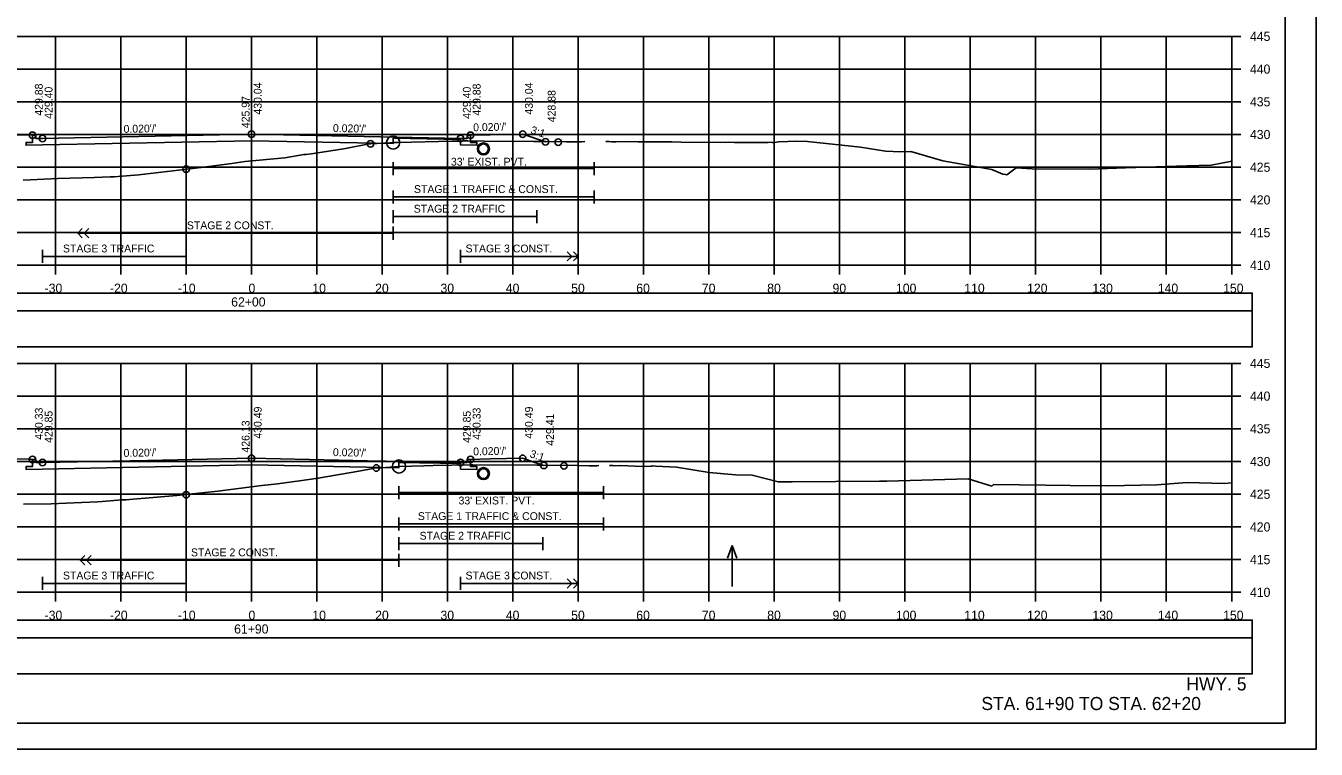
# Model space of a CAD drawing. Extents: x 1371057 to 1372761, y 380005 to 390517.
# Drawn here: x 1371526.3 to 1371723.8, y 384911.9 to 385022.4 of the extents above; entities that cross this region are included whole.
import ezdxf

# ---------------------------------------------------------------- set-up
doc = ezdxf.new("R2010")
doc.units = 0
for name, color, linetype in [('R_Alt Surface', 7, 'Continuous'), ('R_Axis', 7, 'Continuous'), ('R_Axis Annot', 7, 'Continuous'), ('R_Border', 7, 'Continuous'), ('R_Detour', 7, 'Continuous'), ('R_Dimension', 7, 'Continuous'), ('R_Draft', 7, 'Continuous'), ('R_Exist Surface', 7, 'Continuous'), ('R_Fin Surface', 7, 'Continuous'), ('R_Grid', 7, 'Continuous'), ('R_No Plot', 7, 'Continuous'), ('R_Striping', 7, 'Continuous'), ('R_Water', 7, 'Continuous'), ('R_Water Annot', 7, 'Continuous'), ('R_Xsect Elev', 7, 'Continuous'), ('R_Xsect Slope', 7, 'Continuous')]:
    doc.layers.add(name, color=color, linetype=linetype)

msp = doc.modelspace()

# ---------------------------------------------------------------- linework, layer by layer
at = {"layer": 'R_Alt Surface'}
for points in [[(1371594.37, 385005.71), (1371594.37, 385004.63), (1371595.37, 385004.61), (1371595.37, 385004.18), (1371592.87, 385004.23), (1371592.87, 385004.23), (1371592.87, 385005.06), (1371582.55, 385005.27), (1371582.54, 385004.44), (1371560.87, 385004.87), (1371528.87, 385004.23), (1371526.37, 385004.18), (1371526.37, 385004.61), (1371527.37, 385004.63), (1371527.37, 385005.71)], [(1371582.55, 385001.62), (1371582.55, 384999.62)], [(1371582.55, 385000.62), (1371613.32, 385000.62)], [(1371613.32, 385001.62), (1371613.32, 384999.62)], [(1371594.37, 384956.16), (1371594.37, 384955.08), (1371595.37, 384955.06), (1371595.37, 384954.63), (1371592.87, 384954.68), (1371592.87, 384954.68), (1371592.87, 384955.51), (1371583.44, 384955.7), (1371583.44, 384954.87), (1371560.87, 384955.32), (1371528.87, 384954.68), (1371526.37, 384954.63), (1371526.37, 384955.06), (1371527.37, 384955.08), (1371527.37, 384956.16)], [(1371583.44, 384952.07), (1371583.44, 384950.07)], [(1371583.44, 384951.07), (1371614.76, 384951.07)], [(1371614.76, 384952.07), (1371614.76, 384950.07)]]:
    msp.add_lwpolyline(points, dxfattribs=at)
at = {"layer": 'R_Axis'}
for p, q in [((1371710.87, 384985.83), (1371710.87, 385020.83)), ((1371712.27, 385020.83), (1371710.87, 385020.83)), ((1371712.27, 385015.83), (1371710.87, 385015.83)), ((1371712.27, 385010.83), (1371710.87, 385010.83)), ((1371712.27, 385005.83), (1371710.87, 385005.83)), ((1371712.27, 385000.83), (1371710.87, 385000.83)), ((1371712.27, 384995.83), (1371710.87, 384995.83)), ((1371712.27, 384990.83), (1371710.87, 384990.83)), ((1371410.87, 384985.83), (1371710.87, 384985.83)), ((1371530.87, 384984.43), (1371530.87, 384985.83)), ((1371540.87, 384984.43), (1371540.87, 384985.83)), ((1371550.87, 384984.43), (1371550.87, 384985.83)), ((1371560.87, 384984.43), (1371560.87, 384985.83)), ((1371570.87, 384984.43), (1371570.87, 384985.83)), ((1371580.87, 384984.43), (1371580.87, 384985.83)), ((1371590.87, 384984.43), (1371590.87, 384985.83)), ((1371600.87, 384984.43), (1371600.87, 384985.83)), ((1371610.87, 384984.43), (1371610.87, 384985.83)), ((1371620.87, 384984.43), (1371620.87, 384985.83)), ((1371630.87, 384984.43), (1371630.87, 384985.83)), ((1371640.87, 384984.43), (1371640.87, 384985.83)), ((1371650.87, 384984.43), (1371650.87, 384985.83)), ((1371660.87, 384984.43), (1371660.87, 384985.83)), ((1371670.87, 384984.43), (1371670.87, 384985.83)), ((1371680.87, 384984.43), (1371680.87, 384985.83)), ((1371690.87, 384984.43), (1371690.87, 384985.83)), ((1371700.87, 384984.43), (1371700.87, 384985.83)), ((1371710.87, 384984.43), (1371710.87, 384985.83)), ((1371712.27, 384985.83), (1371710.87, 384985.83)), ((1371710.87, 384935.83), (1371710.87, 384970.83)), ((1371712.27, 384970.83), (1371710.87, 384970.83)), ((1371712.27, 384965.83), (1371710.87, 384965.83)), ((1371712.27, 384960.83), (1371710.87, 384960.83)), ((1371712.27, 384955.83), (1371710.87, 384955.83)), ((1371712.27, 384950.83), (1371710.87, 384950.83)), ((1371712.27, 384945.83), (1371710.87, 384945.83)), ((1371712.27, 384940.83), (1371710.87, 384940.83)), ((1371410.87, 384935.83), (1371710.87, 384935.83)), ((1371530.87, 384934.43), (1371530.87, 384935.83)), ((1371540.87, 384934.43), (1371540.87, 384935.83)), ((1371550.87, 384934.43), (1371550.87, 384935.83)), ((1371560.87, 384934.43), (1371560.87, 384935.83)), ((1371570.87, 384934.43), (1371570.87, 384935.83)), ((1371580.87, 384934.43), (1371580.87, 384935.83)), ((1371590.87, 384934.43), (1371590.87, 384935.83)), ((1371600.87, 384934.43), (1371600.87, 384935.83)), ((1371610.87, 384934.43), (1371610.87, 384935.83)), ((1371620.87, 384934.43), (1371620.87, 384935.83)), ((1371630.87, 384934.43), (1371630.87, 384935.83)), ((1371640.87, 384934.43), (1371640.87, 384935.83)), ((1371650.87, 384934.43), (1371650.87, 384935.83)), ((1371660.87, 384934.43), (1371660.87, 384935.83)), ((1371670.87, 384934.43), (1371670.87, 384935.83)), ((1371680.87, 384934.43), (1371680.87, 384935.83)), ((1371690.87, 384934.43), (1371690.87, 384935.83)), ((1371700.87, 384934.43), (1371700.87, 384935.83)), ((1371710.87, 384934.43), (1371710.87, 384935.83)), ((1371712.27, 384935.83), (1371710.87, 384935.83))]:
    msp.add_line(p, q, dxfattribs=at)
at = {"layer": 'R_Border'}
for q in [(1371719.05, 385121.29), (1371402.87, 384915.83)]:
    msp.add_line((1371719.05, 384915.83), q, dxfattribs=at)
at = {"layer": 'R_Detour'}
for points in [[(1371407.72, 384978.88), (1371714.03, 384978.88), (1371714.03, 384981.59), (1371407.72, 384981.59)], [(1371407.72, 384928.88), (1371714.03, 384928.88), (1371714.03, 384931.59), (1371407.72, 384931.59)]]:
    msp.add_lwpolyline(points, close=True, dxfattribs=at)
at = {"layer": 'R_Dimension'}
for points in [[(1371407.72, 384973.36), (1371714.03, 384973.36), (1371714.03, 384978.88), (1371407.72, 384978.88)], [(1371407.72, 384923.36), (1371714.03, 384923.36), (1371714.03, 384928.88), (1371407.72, 384928.88)]]:
    msp.add_lwpolyline(points, close=True, dxfattribs=at)
at = {"layer": 'R_Exist Surface'}
for points in [[(1371525.93, 384998.84), (1371531.24, 384999.11), (1371536.81, 384999.25), (1371539.25, 384999.34), (1371539.58, 384999.36), (1371539.85, 384999.35), (1371543.61, 384999.66), (1371553.17, 385000.79), (1371557.86, 385001.4), (1371559.84, 385001.72), (1371565.97, 385002.25), (1371568.86, 385002.77), (1371569.24, 385002.78), (1371569.99, 385002.89), (1371573.65, 385003.43), (1371575.28, 385003.69), (1371578.86, 385004.38), (1371579.09, 385004.39), (1371582.03, 385004.55), (1371582.55, 385004.59), (1371582.55, 385004.59), (1371582.56, 385004.59), (1371583.3, 385004.61), (1371591.54, 385004.8), (1371592.94, 385004.83), (1371593.41, 385004.84), (1371593.5, 385004.84), (1371593.96, 385004.85), (1371596.49, 385004.83), (1371604.05, 385004.76), (1371604.15, 385004.75), (1371604.18, 385004.75), (1371605.94, 385004.74), (1371609.09, 385004.71), (1371610.55, 385004.69), (1371611.36, 385004.71), (1371611.88, 385004.75)], [(1371615.07, 385004.77), (1371615.28, 385004.76), (1371615.59, 385004.76), (1371616, 385004.73), (1371616.61, 385004.69), (1371618.3, 385004.76), (1371620.03, 385004.69), (1371620.79, 385004.7), (1371621.01, 385004.73), (1371622.98, 385004.7), (1371625.19, 385004.7), (1371626.62, 385004.68), (1371633.46, 385004.63), (1371633.84, 385004.64), (1371634.77, 385004.6), (1371635.06, 385004.61), (1371635.12, 385004.61), (1371639.11, 385004.61), (1371639.93, 385004.61), (1371640.54, 385004.66), (1371640.63, 385004.57), (1371641.5, 385004.71), (1371644.34, 385004.81), (1371645.96, 385004.77), (1371654.06, 385003.88), (1371657.9, 385003.28), (1371660.21, 385003.19), (1371661.78, 385003.23), (1371666.65, 385001.78), (1371674.17, 385000.5), (1371675.86, 384999.77), (1371676.28, 384999.71), (1371676.45, 384999.67), (1371677.91, 385000.75), (1371680.33, 385000.56), (1371689.1, 385000.53), (1371694.62, 385000.71), (1371703.99, 385001.02), (1371707.74, 385001.15), (1371710.87, 385001.76)], [(1371525.98, 384949.31), (1371530.22, 384949.37), (1371532.49, 384949.48), (1371537.28, 384949.67), (1371538, 384949.73), (1371541.03, 384949.99), (1371541.67, 384949.96), (1371542.74, 384950.08), (1371549.44, 384950.61), (1371555.7, 384951.29), (1371562.45, 384952.17), (1371564.86, 384952.43), (1371568.24, 384952.87), (1371571.08, 384953.27), (1371577.27, 384954.38), (1371578.93, 384954.65), (1371579.91, 384954.84), (1371579.97, 384954.84), (1371580.78, 384954.88), (1371583.44, 384955.07), (1371583.47, 384955.07), (1371583.47, 384955.07), (1371587.25, 384955.17), (1371588.68, 384955.21), (1371594.26, 384955.32), (1371594.32, 384955.32), (1371594.68, 384955.33), (1371594.74, 384955.33), (1371604.56, 384955.26), (1371604.96, 384955.25), (1371604.97, 384955.25), (1371605.1, 384955.25), (1371610.87, 384955.21), (1371612.53, 384955.19), (1371613.3, 384955.18), (1371613.73, 384955.19), (1371614, 384955.21)], [(1371615.68, 384955.22), (1371615.79, 384955.22), (1371615.96, 384955.22), (1371616.17, 384955.2), (1371616.49, 384955.18), (1371617.38, 384955.22), (1371620.68, 384955.09), (1371622.09, 384955.11), (1371622.21, 384955.15), (1371622.71, 384955.13), (1371625.93, 384954.97), (1371630.92, 384954.16), (1371634.96, 384953.8), (1371637.5, 384953.73), (1371641.48, 384952.71), (1371643.63, 384952.74), (1371657, 384952.82), (1371657.95, 384952.85), (1371658.09, 384952.84), (1371670.53, 384953.16), (1371674.19, 384952.07), (1371674.41, 384952.32), (1371682.38, 384952.23), (1371686.16, 384952.18), (1371691.99, 384952.12), (1371699.44, 384952.25), (1371704.08, 384952.62), (1371709.73, 384952.48), (1371710.87, 384952.56)]]:
    msp.add_lwpolyline(points, dxfattribs=at)
at = {"layer": 'R_Fin Surface'}
for points in [[(1371498.86, 384999.04), (1371498.86, 384999.04), (1371519.37, 385005.87), (1371520.67, 385005.85), (1371524.37, 385005.77), (1371527.37, 385005.71), (1371527.87, 385005.71), (1371527.87, 385005.44), (1371527.88, 385005.21), (1371528.24, 385005.22), (1371528.87, 385005.23), (1371560.87, 385005.87), (1371592.87, 385005.23), (1371592.87, 385005.23), (1371593.87, 385005.21), (1371593.87, 385005.37), (1371593.87, 385005.71), (1371594.19, 385005.71), (1371594.37, 385005.71), (1371597.37, 385005.77), (1371602.37, 385005.87), (1371605.85, 385004.71)], [(1371524.37, 384956.22), (1371526.8, 384956.17), (1371527.37, 384956.16), (1371527.44, 384956.16), (1371527.87, 384956.16), (1371527.88, 384955.66), (1371528.18, 384955.67), (1371528.87, 384955.68), (1371545.02, 384956), (1371560.87, 384956.32), (1371560.87, 384956.32), (1371560.87, 384956.32), (1371578.63, 384955.96), (1371592.87, 384955.68), (1371592.87, 384955.68), (1371593.87, 384955.66), (1371593.87, 384956.16), (1371594.37, 384956.16), (1371597.37, 384956.22), (1371602.37, 384956.32), (1371602.37, 384956.32), (1371604.24, 384955.7), (1371605.61, 384955.24)]]:
    msp.add_lwpolyline(points, dxfattribs=at)
at = {"layer": 'R_Grid'}
for p, q in [((1371410.87, 385020.83), (1371710.87, 385020.83)), ((1371530.87, 384985.83), (1371530.87, 385020.83)), ((1371540.87, 384985.83), (1371540.87, 385020.83)), ((1371550.87, 384985.83), (1371550.87, 385020.83)), ((1371560.87, 384985.83), (1371560.87, 385020.83)), ((1371570.87, 384985.83), (1371570.87, 385020.83)), ((1371580.87, 384985.83), (1371580.87, 385020.83)), ((1371590.87, 384985.83), (1371590.87, 385020.83)), ((1371600.87, 384985.83), (1371600.87, 385020.83)), ((1371610.87, 384985.83), (1371610.87, 385020.83)), ((1371620.87, 384985.83), (1371620.87, 385020.83)), ((1371630.87, 384985.83), (1371630.87, 385020.83)), ((1371640.87, 384985.83), (1371640.87, 385020.83)), ((1371650.87, 384985.83), (1371650.87, 385020.83)), ((1371660.87, 384985.83), (1371660.87, 385020.83)), ((1371670.87, 384985.83), (1371670.87, 385020.83)), ((1371680.87, 384985.83), (1371680.87, 385020.83)), ((1371690.87, 384985.83), (1371690.87, 385020.83)), ((1371700.87, 384985.83), (1371700.87, 385020.83)), ((1371710.87, 384985.83), (1371710.87, 385020.83)), ((1371410.87, 385015.83), (1371710.87, 385015.83)), ((1371410.87, 385010.83), (1371710.87, 385010.83)), ((1371410.87, 385005.83), (1371710.87, 385005.83)), ((1371410.87, 385000.83), (1371710.87, 385000.83)), ((1371410.87, 384995.83), (1371710.87, 384995.83)), ((1371410.87, 384990.83), (1371710.87, 384990.83)), ((1371410.87, 384985.83), (1371710.87, 384985.83)), ((1371410.87, 384970.83), (1371710.87, 384970.83)), ((1371530.87, 384935.83), (1371530.87, 384970.83)), ((1371540.87, 384935.83), (1371540.87, 384970.83)), ((1371550.87, 384935.83), (1371550.87, 384970.83)), ((1371560.87, 384935.83), (1371560.87, 384970.83)), ((1371570.87, 384935.83), (1371570.87, 384970.83)), ((1371580.87, 384935.83), (1371580.87, 384970.83)), ((1371590.87, 384935.83), (1371590.87, 384970.83)), ((1371600.87, 384935.83), (1371600.87, 384970.83)), ((1371610.87, 384935.83), (1371610.87, 384970.83)), ((1371620.87, 384935.83), (1371620.87, 384970.83)), ((1371630.87, 384935.83), (1371630.87, 384970.83)), ((1371640.87, 384935.83), (1371640.87, 384970.83)), ((1371650.87, 384935.83), (1371650.87, 384970.83)), ((1371660.87, 384935.83), (1371660.87, 384970.83)), ((1371670.87, 384935.83), (1371670.87, 384970.83)), ((1371680.87, 384935.83), (1371680.87, 384970.83)), ((1371690.87, 384935.83), (1371690.87, 384970.83)), ((1371700.87, 384935.83), (1371700.87, 384970.83)), ((1371710.87, 384935.83), (1371710.87, 384970.83)), ((1371410.87, 384965.83), (1371710.87, 384965.83)), ((1371410.87, 384960.83), (1371710.87, 384960.83)), ((1371410.87, 384955.83), (1371710.87, 384955.83)), ((1371410.87, 384950.83), (1371710.87, 384950.83)), ((1371410.87, 384945.83), (1371710.87, 384945.83)), ((1371410.87, 384940.83), (1371710.87, 384940.83)), ((1371410.87, 384935.83), (1371710.87, 384935.83))]:
    msp.add_line(p, q, dxfattribs=at)
at = {"layer": 'R_No Plot'}
msp.add_line((1371390.47, 384911.85), (1371723.8, 384911.85), dxfattribs=at)
for points in [[(1371390.46, 385125.19), (1371723.8, 385125.19), (1371723.8, 384911.85), (1371390.46, 384911.85)], [(1371636.79, 385121.29), (1371656.41, 385121.29), (1371656.41, 385111.41), (1371672.52, 385111.41), (1371695.72, 385111.41), (1371695.84, 385083.26), (1371719.05, 385083.26), (1371719.05, 384915.83), (1371402.87, 384915.83), (1371402.87, 385121.29)]]:
    msp.add_lwpolyline(points, close=True, dxfattribs=at)
for centre, radius in [((1371527.37, 385005.71), 0.5), ((1371560.87, 385005.87), 0.5), ((1371594.37, 385005.71), 0.5), ((1371602.37, 385005.87), 0.5), ((1371528.87, 385005.23), 0.5), ((1371579.09, 385004.39), 0.5), ((1371582.55, 385004.59), 1), ((1371592.87, 385005.23), 0.5), ((1371596.37, 385003.63), 0.917), ((1371605.85, 385004.71), 0.5), ((1371607.82, 385004.66), 0.5), ((1371550.87, 385000.52), 0.5), ((1371527.37, 384956.16), 0.5), ((1371560.87, 384956.32), 0.5), ((1371594.37, 384956.16), 0.5), ((1371602.37, 384956.32), 0.5), ((1371528.87, 384955.68), 0.5), ((1371579.97, 384954.84), 0.5), ((1371583.44, 384955.07), 1), ((1371592.87, 384955.68), 0.5), ((1371596.37, 384953.98), 0.917), ((1371605.61, 384955.24), 0.5), ((1371608.69, 384955.17), 0.5), ((1371550.87, 384950.76), 0.5)]:
    msp.add_circle(centre, radius, dxfattribs=at)
at = {"layer": 'R_Striping'}
for p, q in [((1371582.55, 384997.28), (1371582.55, 384995.28)), ((1371582.55, 384996.28), (1371613.32, 384996.28)), ((1371613.32, 384997.28), (1371613.32, 384995.28)), ((1371582.55, 384994.28), (1371582.55, 384992.28)), ((1371604.55, 384994.28), (1371604.55, 384992.28)), ((1371582.55, 384993.28), (1371604.55, 384993.28)), ((1371534.28, 384990.74), (1371534.98, 384991.45)), ((1371534.28, 384990.74), (1371582.55, 384990.74)), ((1371534.98, 384990.03), (1371534.28, 384990.74)), ((1371535.28, 384990.74), (1371535.98, 384991.45)), ((1371535.98, 384990.03), (1371535.28, 384990.74)), ((1371582.55, 384991.74), (1371582.55, 384989.74)), ((1371528.87, 384988.2), (1371528.87, 384986.2)), ((1371550.87, 384988.2), (1371550.87, 384986.2)), ((1371592.87, 384988.2), (1371592.87, 384986.2)), ((1371550.87, 384987.2), (1371528.87, 384987.2)), ((1371592.87, 384987.2), (1371610.87, 384987.2)), ((1371609.87, 384987.2), (1371609.17, 384987.9)), ((1371609.17, 384986.49), (1371609.87, 384987.2)), ((1371610.87, 384987.2), (1371610.17, 384987.9)), ((1371610.17, 384986.49), (1371610.87, 384987.2)), ((1371583.44, 384947.28), (1371583.44, 384945.28)), ((1371614.76, 384947.28), (1371614.76, 384945.28)), ((1371583.44, 384946.28), (1371614.76, 384946.28)), ((1371583.44, 384944.28), (1371583.44, 384942.28)), ((1371583.44, 384943.28), (1371605.44, 384943.28)), ((1371605.44, 384944.28), (1371605.44, 384942.28)), ((1371534.64, 384940.74), (1371535.35, 384941.45)), ((1371534.64, 384940.74), (1371583.44, 384940.74)), ((1371535.35, 384940.03), (1371534.64, 384940.74)), ((1371535.64, 384940.74), (1371536.35, 384941.45)), ((1371536.35, 384940.03), (1371535.64, 384940.74)), ((1371583.44, 384941.74), (1371583.44, 384939.74)), ((1371528.87, 384938.2), (1371528.87, 384936.2)), ((1371550.87, 384937.2), (1371528.87, 384937.2)), ((1371550.87, 384938.2), (1371550.87, 384936.2)), ((1371592.87, 384938.2), (1371592.87, 384936.2)), ((1371592.87, 384937.2), (1371610.87, 384937.2)), ((1371609.87, 384937.2), (1371609.17, 384937.9)), ((1371609.17, 384936.49), (1371609.87, 384937.2)), ((1371610.87, 384937.2), (1371610.17, 384937.9)), ((1371610.17, 384936.49), (1371610.87, 384937.2))]:
    msp.add_line(p, q, dxfattribs=at)
at = {"layer": 'R_Water'}
for centre in [(1371596.37, 385003.63), (1371596.37, 384953.98)]:
    msp.add_circle(centre, 0.75, dxfattribs=at)
at = {"layer": 'R_Water Annot'}
for p, q in [((1371634.43, 384942.99), (1371633.73, 384941.07)), ((1371634.43, 384936.71), (1371634.43, 384942.99)), ((1371634.43, 384942.99), (1371635.13, 384941.07))]:
    msp.add_line(p, q, dxfattribs=at)
at = {"layer": 'R_Xsect Elev'}
for p, q in [((1371560.87, 385001.81), (1371560.87, 385013.8)), ((1371560.87, 384951.97), (1371560.87, 384964.2))]:
    msp.add_line(p, q, dxfattribs=at)

# ---------------------------------------------------------------- texts
at = {"layer": 'R_Axis Annot'}
for s, p in [('445', (1371713.67, 385020.13)), ('440', (1371713.67, 385015.13)), ('435', (1371713.67, 385010.13)), ('430', (1371713.67, 385005.13)), ('425', (1371713.67, 385000.13)), ('420', (1371713.67, 384995.13)), ('415', (1371713.67, 384990.13)), ('410', (1371713.67, 384985.13)), ('-30', (1371529.21, 384981.63)), ('-20', (1371539.21, 384981.63)), ('-10', (1371549.61, 384981.63)), ('0', (1371560.41, 384981.63)), ('10', (1371570.18, 384981.63)), ('20', (1371579.79, 384981.63)), ('30', (1371589.79, 384981.63)), ('40', (1371599.79, 384981.63)), ('50', (1371609.79, 384981.63)), ('60', (1371619.75, 384981.63)), ('70', (1371629.79, 384981.63)), ('80', (1371639.79, 384981.63)), ('90', (1371649.79, 384981.63)), ('100', (1371659.5, 384981.63)), ('110', (1371669.95, 384981.63)), ('120', (1371679.56, 384981.63)), ('130', (1371689.56, 384981.63)), ('140', (1371699.56, 384981.63)), ('150', (1371709.56, 384981.63)), ('62+00', (1371557.76, 384979.53)), ('445', (1371713.67, 384970.13)), ('440', (1371713.67, 384965.13)), ('435', (1371713.67, 384960.13)), ('430', (1371713.67, 384955.13)), ('425', (1371713.67, 384950.13)), ('420', (1371713.67, 384945.13)), ('415', (1371713.67, 384940.13)), ('410', (1371713.67, 384935.13)), ('-30', (1371529.21, 384931.63)), ('-20', (1371539.21, 384931.63)), ('-10', (1371549.61, 384931.63)), ('0', (1371560.41, 384931.63)), ('10', (1371570.18, 384931.63)), ('20', (1371579.79, 384931.63)), ('30', (1371589.79, 384931.63)), ('40', (1371599.79, 384931.63)), ('50', (1371609.79, 384931.63)), ('60', (1371619.75, 384931.63)), ('70', (1371629.79, 384931.63)), ('80', (1371639.79, 384931.63)), ('90', (1371649.79, 384931.63)), ('100', (1371659.5, 384931.63)), ('110', (1371669.95, 384931.63)), ('120', (1371679.56, 384931.63)), ('130', (1371689.56, 384931.63)), ('140', (1371699.56, 384931.63)), ('150', (1371709.56, 384931.63)), ('61+90', (1371558.21, 384929.53))]:
    msp.add_text(s, height=1.4, dxfattribs=at).set_placement(p)
at = {"layer": 'R_Draft'}
for s, p in [('HWY. 5', (1371703.93, 384920.83)), ('STA. 61+90 TO STA. 62+20', (1371672.57, 384917.83))]:
    msp.add_text(s, height=2, dxfattribs=at).set_placement(p)
at = {"layer": 'R_Striping'}
for s, p in [('STAGE 1 TRAFFIC & CONST.', (1371585.74, 384996.88)), ('STAGE 2 TRAFFIC', (1371585.7, 384993.88)), ('STAGE 2 CONST.', (1371550.98, 384991.34)), ('STAGE 3 TRAFFIC', (1371532.02, 384987.8)), ('STAGE 3 CONST.', (1371593.63, 384987.8)), ('STAGE 1 TRAFFIC & CONST.', (1371586.32, 384946.88)), ('STAGE 2 TRAFFIC', (1371586.6, 384943.88)), ('STAGE 2 CONST.', (1371551.61, 384941.34)), ('STAGE 3 TRAFFIC', (1371532.02, 384937.8)), ('STAGE 3 CONST.', (1371593.63, 384937.8))]:
    msp.add_text(s, height=1.2, dxfattribs=at).set_placement(p)
at = {"layer": 'R_Water'}
for p in [(1371591.39, 385001.07), (1371592.55, 384949.27)]:
    msp.add_text("33' EXIST. PVT.", height=1.2, rotation=360, dxfattribs=at).set_placement(p)
at = {"layer": 'R_Xsect Elev'}
for s, p in [('430.04', (1371562.42, 385008.87)), ('430.04', (1371603.92, 385008.87)), ('429.88', (1371528.92, 385008.71)), ('429.40', (1371530.42, 385008.23)), ('429.40', (1371594.42, 385008.23)), ('429.88', (1371595.92, 385008.71)), ('428.88', (1371607.4, 385007.71)), ('425.97', (1371560.57, 385006.8)), ('430.33', (1371528.92, 384959.16)), ('429.85', (1371530.42, 384958.68)), ('430.49', (1371562.42, 384959.32)), ('429.85', (1371594.42, 384958.68)), ('430.33', (1371595.92, 384959.16)), ('430.49', (1371603.92, 384959.32)), ('429.41', (1371607.16, 384958.24)), ('426.13', (1371560.57, 384957.2))]:
    msp.add_text(s, height=1.2, rotation=90, dxfattribs=at).set_placement(p)
at = {"layer": 'R_Xsect Slope'}
for s, rotation, p in [("0.020'/'", 1.1458, (1371541.3, 385006.08)), ("0.020'/'", 358.8542, (1371573.32, 385006.22)), ("0.020'/'", 1.1458, (1371594.8, 385006.32)), ('3:1', 341.5646, (1371603.48, 385006.03)), ("0.020'/'", 1.1457, (1371541.3, 384956.53)), ("0.020'/'", 358.8543, (1371573.32, 384956.67)), ("0.020'/'", 1.1458, (1371594.8, 384956.77)), ('3:1', 341.5721, (1371603.36, 384956.52))]:
    msp.add_text(s, height=1.2, rotation=rotation, dxfattribs=at).set_placement(p)

doc.saveas('drawing.dxf')
